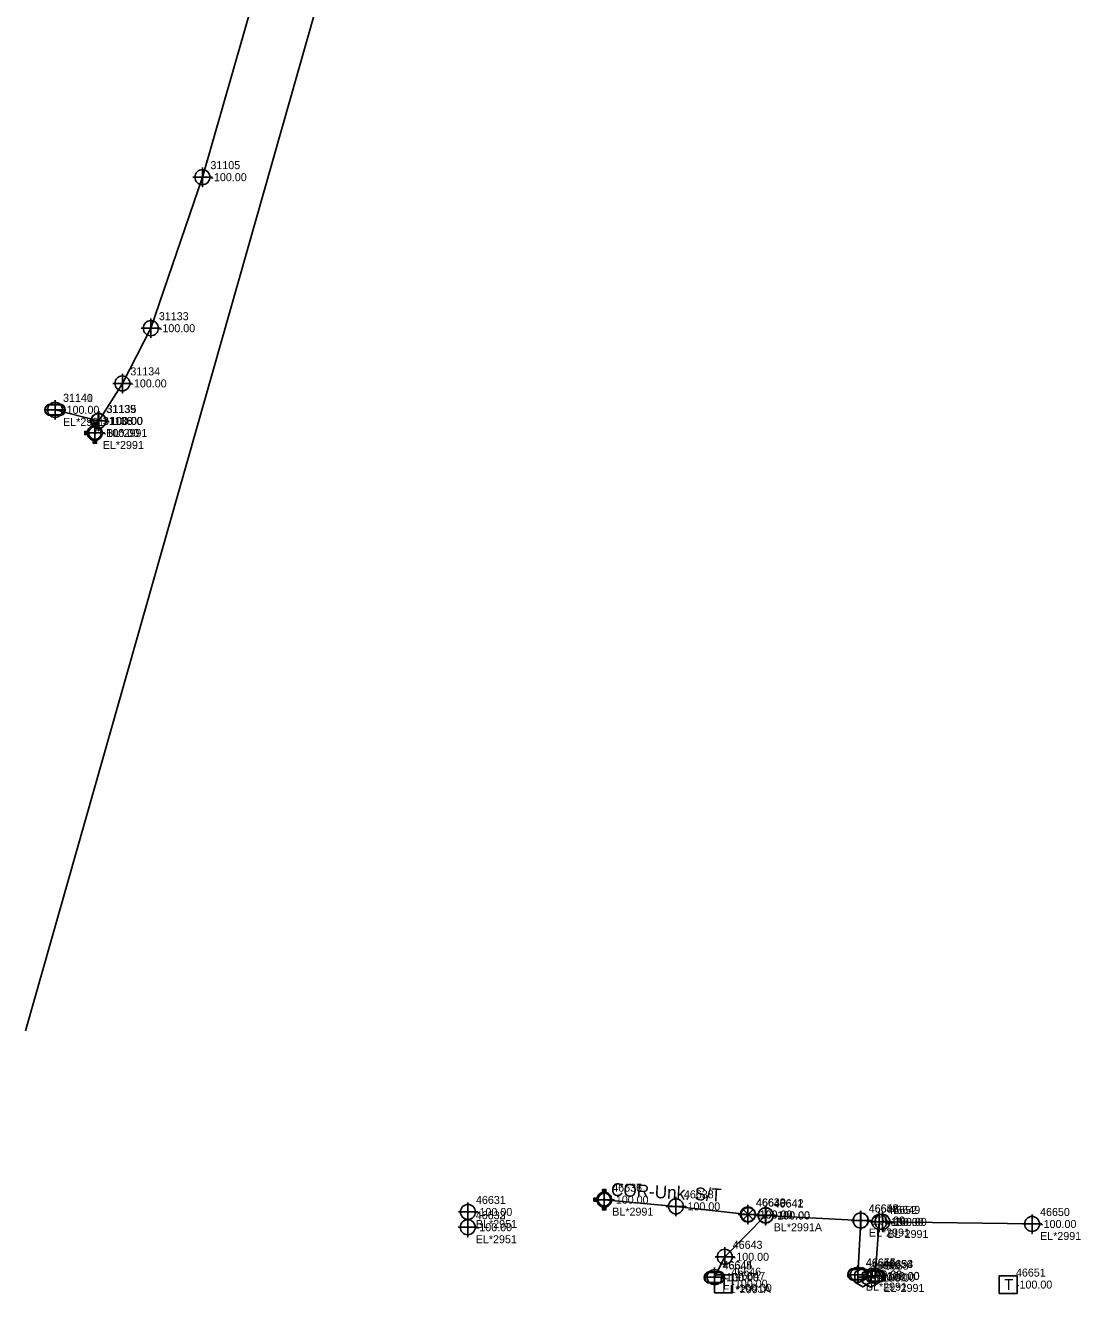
# Model space of a CAD drawing. Extents: x 2083698 to 2094313, y 743246 to 752873.
# Drawn here: x 2090055.9 to 2090385.5, y 743245.9 to 743642 of the extents above; entities that cross this region are included whole.
import ezdxf

# ---------------------------------------------------------------- set-up
doc = ezdxf.new("R2010")
doc.units = 0
for name, color, linetype in [('COGO Default Point Number', 7, 'Continuous'), ('Default Symbol Cogo Comment', 7, 'Continuous'), ('Exist Guardrail', 7, 'Continuous'), ('Exist Property Iron Pin Leader', 7, 'Continuous'), ('Exist Property Iron Pin Text', 7, 'Continuous'), ('Exist Property Line', 7, 'Continuous'), ('Exist Property Monument Cogo Elevation', 7, 'Continuous'), ('Exist Property Monument Cogo Number', 7, 'Continuous'), ('Exist Property Monument Leader', 7, 'Continuous'), ('Exist Property Monument Text', 7, 'Continuous'), ('Exist Right of Way Easement Line Leader', 7, 'Continuous'), ('Exist Right of Way Easement Line Text', 7, 'Continuous'), ('Exist Right of Way Line', 7, 'Continuous'), ('Exist Right of Way Monument CELL', 7, 'Continuous'), ('Exist Right of Way Monument Cogo Comment', 7, 'Continuous'), ('Exist Right of Way Monument Cogo Elevation', 7, 'Continuous'), ('Exist Right of Way Monument Cogo Number', 7, 'Continuous'), ('Exist Right of Way Width CELL', 7, 'Continuous'), ('Exist Roads EOP', 7, 'Continuous'), ('Exist Roads EOP Cogo Comment', 7, 'Continuous'), ('Exist Roads EOP Cogo Elevation', 7, 'Continuous'), ('Exist Roads EOP Leader', 7, 'Continuous'), ('Exist Roads EOP Text', 7, 'Continuous'), ('Exist Utilities Other Pole CELL', 7, 'Continuous'), ('Exist Utilities Power UG Cable SUE LOS B', 7, 'Continuous'), ('Exist Utilities Telephone UG Cable SUE LOS C', 7, 'Continuous'), ('Exist Utilities Water UG Line SUE LOS B', 7, 'Continuous'), ('Exist Utilities Water UG Line SUE LOS B Text', 7, 'Continuous'), ('Raster_Level_1', 7, 'Continuous')]:
    doc.layers.add(name, color=color, linetype=linetype)

msp = doc.modelspace()

# ---------------------------------------------------------------- linework, layer by layer
at = {"layer": 'COGO Default Point Number'}
for points in [[(2090111.23, 743597.63), (2090111.23, 743591.63), (2090111.23, 743594.63), (2090114.23, 743594.63), (2090108.23, 743594.63)], [(2090095.13, 743550.46), (2090095.13, 743544.46), (2090095.13, 743547.46), (2090098.13, 743547.46), (2090092.13, 743547.46)], [(2090086.23, 743533.22), (2090086.23, 743527.22), (2090086.23, 743530.22), (2090089.23, 743530.22), (2090083.23, 743530.22)], [(2090065.22, 743524.96), (2090065.22, 743518.96), (2090065.22, 743521.96), (2090068.22, 743521.96), (2090062.22, 743521.96)], [(2090078.71, 743521.48), (2090078.71, 743515.48), (2090078.71, 743518.48), (2090081.71, 743518.48), (2090075.71, 743518.48)], [(2090078.84, 743521.5), (2090078.84, 743515.5), (2090078.84, 743518.5), (2090081.84, 743518.5), (2090075.84, 743518.5)], [(2090077.62, 743517.74), (2090077.62, 743511.74), (2090077.62, 743514.74), (2090080.62, 743514.74), (2090074.62, 743514.74)], [(2090236.71, 743278.29), (2090236.71, 743272.29), (2090236.71, 743275.29), (2090239.71, 743275.29), (2090233.71, 743275.29)], [(2090259.09, 743276.2), (2090259.09, 743270.2), (2090259.09, 743273.2), (2090262.09, 743273.2), (2090256.09, 743273.2)], [(2090281.57, 743273.67), (2090281.57, 743267.67), (2090281.57, 743270.67), (2090284.57, 743270.67), (2090278.57, 743270.67)], [(2090287.09, 743273.34), (2090287.09, 743267.34), (2090287.09, 743270.34), (2090290.09, 743270.34), (2090284.09, 743270.34)], [(2090287.14, 743273.43), (2090287.14, 743267.43), (2090287.14, 743270.43), (2090290.14, 743270.43), (2090284.14, 743270.43)], [(2090316.77, 743271.79), (2090316.77, 743265.79), (2090316.77, 743268.79), (2090319.77, 743268.79), (2090313.77, 743268.79)], [(2090316.83, 743271.78), (2090316.83, 743265.78), (2090316.83, 743268.78), (2090319.83, 743268.78), (2090313.83, 743268.78)], [(2090322.61, 743271.33), (2090322.61, 743265.33), (2090322.61, 743268.33), (2090325.61, 743268.33), (2090319.61, 743268.33)], [(2090323.57, 743271.36), (2090323.57, 743265.36), (2090323.57, 743268.36), (2090326.57, 743268.36), (2090320.57, 743268.36)], [(2090370.3, 743270.7), (2090370.3, 743264.7), (2090370.3, 743267.7), (2090373.3, 743267.7), (2090367.3, 743267.7)], [(2090274.33, 743260.44), (2090274.33, 743254.44), (2090274.33, 743257.44), (2090277.33, 743257.44), (2090271.33, 743257.44)], [(2090271.17, 743254.09), (2090271.17, 743248.09), (2090271.17, 743251.09), (2090274.17, 743251.09), (2090268.17, 743251.09)], [(2090315.92, 743254.86), (2090315.92, 743248.86), (2090315.92, 743251.86), (2090318.92, 743251.86), (2090312.92, 743251.86)], [(2090321.36, 743254.48), (2090321.36, 743248.48), (2090321.36, 743251.48), (2090324.36, 743251.48), (2090318.36, 743251.48)]]:
    msp.add_lwpolyline(points, dxfattribs=at)
for centre in [(2090111.23, 743594.63), (2090095.13, 743547.46), (2090086.23, 743530.22), (2090065.22, 743521.96), (2090078.71, 743518.48), (2090078.84, 743518.5), (2090077.62, 743514.74), (2090236.71, 743275.29), (2090259.09, 743273.2), (2090281.57, 743270.67), (2090287.09, 743270.34), (2090287.14, 743270.43), (2090316.77, 743268.79), (2090316.83, 743268.78), (2090322.61, 743268.33), (2090323.57, 743268.36), (2090370.3, 743267.7), (2090274.33, 743257.44), (2090271.17, 743251.09), (2090315.92, 743251.86), (2090321.36, 743251.48)]:
    msp.add_circle(centre, 2.34, dxfattribs=at)
at = {"layer": 'Exist Guardrail'}
for p, q in [((2090065.21, 743521.97), (2090065.21, 743521.97)), ((2090271.13, 743251), (2090271.13, 743251)), ((2090315.91, 743251.94), (2090315.91, 743251.94)), ((2090321.31, 743251.43), (2090321.31, 743251.43))]:
    msp.add_line(p, q, dxfattribs=at)
for points in [[(2090063.17, 743523.67), (2090067.24, 743523.67)], [(2090063.17, 743523.53), (2090067.24, 743523.53)], [(2090067.24, 743520.41), (2090063.14, 743520.41)], [(2090067.24, 743520.27), (2090063.14, 743520.27)], [(2090313.88, 743253.64), (2090317.95, 743253.64)], [(2090313.88, 743253.5), (2090317.95, 743253.5)], [(2090273.17, 743249.44), (2090269.07, 743249.44)], [(2090273.17, 743249.3), (2090269.07, 743249.3)], [(2090269.09, 743252.7), (2090273.17, 743252.7)], [(2090269.09, 743252.56), (2090273.17, 743252.56)], [(2090317.95, 743250.38), (2090313.85, 743250.38)], [(2090317.95, 743250.24), (2090313.85, 743250.24)], [(2090323.35, 743249.87), (2090319.25, 743249.87)], [(2090323.35, 743249.73), (2090319.25, 743249.73)], [(2090319.27, 743253.13), (2090323.35, 743253.13)], [(2090319.27, 743253), (2090323.35, 743253)]]:
    msp.add_lwpolyline(points, dxfattribs=at)
for centre, radius, start, end in [((2090063.9, 743521.97), 1.86, 113.178, 245.9794), ((2090063.91, 743521.97), 1.73, 115.3009, 243.7824), ((2090066.5, 743521.97), 1.86, 293.6483, 66.3084), ((2090066.51, 743521.97), 1.73, 295.1272, 64.8728), ((2090314.61, 743251.93), 1.86, 113.178, 245.9794), ((2090314.62, 743251.93), 1.73, 115.3009, 243.7824), ((2090317.21, 743251.94), 1.86, 293.6483, 66.3084), ((2090317.22, 743251.94), 1.73, 295.1272, 64.8728), ((2090269.82, 743250.99), 1.86, 113.178, 245.9794), ((2090269.84, 743250.99), 1.73, 115.3009, 243.7824), ((2090272.42, 743251), 1.86, 293.6483, 66.3084), ((2090272.44, 743251), 1.73, 295.1272, 64.8728), ((2090320, 743251.43), 1.86, 113.178, 245.9794), ((2090320.01, 743251.43), 1.73, 115.3009, 243.7824), ((2090322.6, 743251.43), 1.86, 293.6483, 66.3084), ((2090322.61, 743251.43), 1.73, 295.1272, 64.8728)]:
    msp.add_arc(centre, radius, start, end, dxfattribs=at)
at = {"layer": 'Exist Property Iron Pin Text'}
for points in [[(2090194.15, 743274.45), (2090194.15, 743268.45), (2090194.15, 743271.45), (2090197.15, 743271.45), (2090191.15, 743271.45)], [(2090194.09, 743269.68), (2090194.09, 743263.68), (2090194.09, 743266.68), (2090197.09, 743266.68), (2090191.09, 743266.68)]]:
    msp.add_lwpolyline(points, dxfattribs=at)
for centre in [(2090194.15, 743271.45), (2090194.09, 743266.68)]:
    msp.add_circle(centre, 2.34, dxfattribs=at)
at = {"layer": 'Exist Right of Way Monument Cogo Number'}
for p, q in [((2090273.89, 743249.05), (2090273.89, 743249.05)), ((2090362.77, 743248.77), (2090362.77, 743248.77))]:
    msp.add_line(p, q, dxfattribs=at)
for points in [[(2090271.16, 743246.22), (2090276.76, 743246.22), (2090276.76, 743251.82), (2090271.16, 743251.82), (2090271.16, 743246.22)], [(2090360.05, 743245.94), (2090365.64, 743245.94), (2090365.64, 743251.54), (2090360.05, 743251.54), (2090360.05, 743245.94)]]:
    msp.add_lwpolyline(points, dxfattribs=at)
at = {"layer": 'Exist Roads EOP'}
msp.add_lwpolyline([(2090283.23, 743272.2), (2090280.08, 743269.05), (2090281.66, 743270.63), (2090283.23, 743269.05), (2090280.08, 743272.2)], dxfattribs=at)
msp.add_circle((2090281.66, 743270.63), 2.23, dxfattribs=at)
at = {"layer": 'Exist Roads EOP Cogo Elevation'}
for p, q in [((2090317.49, 743251.04), (2090317.49, 743251.04)), ((2090319.95, 743250.95), (2090319.95, 743250.95))]:
    msp.add_line(p, q, dxfattribs=at)
for points in [[(2090314.91, 743252.54), (2090314.91, 743249.56), (2090317.49, 743248.06), (2090320.07, 743249.55), (2090320.07, 743252.53), (2090317.5, 743254.02)], [(2090317.37, 743252.45), (2090317.37, 743249.47), (2090319.95, 743247.97), (2090322.53, 743249.46), (2090322.54, 743252.44), (2090319.96, 743253.93)]]:
    msp.add_lwpolyline(points, close=True, dxfattribs=at)
for points in [[(2090317.49, 743252.55), (2090317.49, 743249.53), (2090317.49, 743251.04), (2090319, 743251.04), (2090315.98, 743251.04)], [(2090319.95, 743252.46), (2090319.95, 743249.44), (2090319.95, 743250.95), (2090321.46, 743250.95), (2090318.44, 743250.95)]]:
    msp.add_lwpolyline(points, dxfattribs=at)
at = {"layer": 'Exist Utilities Power UG Cable SUE LOS B'}
msp.add_line((2090194.15, 743271.45), (2090194.09, 743266.68), dxfattribs=at)
at = {"layer": 'Exist Utilities Telephone UG Cable SUE LOS C'}
msp.add_lwpolyline([(2090055.95, 743328.01), (2090181.05, 743768.19)], dxfattribs=at)
at = {"layer": 'Exist Utilities Water UG Line SUE LOS B'}
for p, q in [((2090078.71, 743518.48), (2090065.22, 743521.96)), ((2090315.92, 743251.86), (2090316.83, 743268.78)), ((2090322.61, 743268.33), (2090321.36, 743251.48))]:
    msp.add_line(p, q, dxfattribs=at)
for points in [[(2090077.62, 743514.74), (2090078.84, 743518.5), (2090086.23, 743530.22), (2090095.13, 743547.46), (2090111.23, 743594.63), (2090130.24, 743660.77), (2090139.21, 743692.06), (2090141.44, 743700.08), (2090145.1, 743715), (2090159.96, 743770.39), (2090167.64, 743798.11), (2090182.74, 743854.16), (2090197.31, 743909.19), (2090206.68, 743946), (2090206.91, 743948.15), (2090215.68, 743985.96), (2090225.95, 744020.49), (2090237.61, 744059.58), (2090245.22, 744095.63), (2090249.68, 744136.2), (2090251.53, 744167.96), (2090251.93, 744202.82)], [(2090236.71, 743275.29), (2090259.09, 743273.2), (2090281.57, 743270.67), (2090287.09, 743270.34), (2090316.77, 743268.79), (2090323.57, 743268.36), (2090370.3, 743267.7)], [(2090287.14, 743270.43), (2090274.33, 743257.44), (2090271.17, 743251.09)]]:
    msp.add_lwpolyline(points, dxfattribs=at)
at = {"layer": 'Raster_Level_1'}
for p, q in [((2090077.67, 743514.72), (2090077.67, 743514.72)), ((2090236.71, 743275.29), (2090236.71, 743275.29))]:
    msp.add_line(p, q, dxfattribs=at)
for points in [[(2090075.75, 743515.23), (2090074.47, 743515.23), (2090074.47, 743514.21), (2090075.75, 743514.21)], [(2090077.15, 743516.63), (2090077.15, 743517.92), (2090078.18, 743517.92), (2090078.18, 743516.61)], [(2090077.15, 743512.81), (2090077.15, 743511.52), (2090078.18, 743511.52), (2090078.18, 743512.83)], [(2090236.2, 743277.2), (2090236.2, 743278.49), (2090237.22, 743278.49), (2090237.22, 743277.18)], [(2090234.8, 743275.8), (2090233.51, 743275.8), (2090233.51, 743274.78), (2090234.8, 743274.78)], [(2090236.2, 743273.38), (2090236.2, 743272.09), (2090237.22, 743272.09), (2090237.22, 743273.4)]]:
    msp.add_lwpolyline(points, dxfattribs=at)
for centre, radius in [((2090077.67, 743514.72), 1.98), ((2090077.67, 743514.72), 0.243), ((2090236.71, 743275.29), 1.98), ((2090236.71, 743275.29), 0.243)]:
    msp.add_circle(centre, radius, dxfattribs=at)

# ---------------------------------------------------------------- texts
at = {"layer": 'Default Symbol Cogo Comment'}
for p in [(2090067.71, 743520.72), (2090318.41, 743250.69), (2090273.63, 743249.75), (2090323.81, 743250.18)]:
    msp.add_text('-100.00', height=2.5, dxfattribs=at).set_placement(p)
at = {"layer": 'Exist Property Iron Pin Leader'}
for s, p in [('46631', (2090196.65, 743273.95)), ('46632', (2090196.59, 743269.18))]:
    msp.add_text(s, height=2.5, dxfattribs=at).set_placement(p)
at = {"layer": 'Exist Property Line'}
for p in [(2090113.73, 743593.38), (2090097.63, 743546.21), (2090088.73, 743528.97), (2090067.72, 743520.71), (2090081.21, 743517.23), (2090081.34, 743517.25), (2090080.12, 743513.49), (2090239.21, 743274.04), (2090261.59, 743271.95), (2090284.07, 743269.42), (2090289.59, 743269.09), (2090289.64, 743269.18), (2090319.27, 743267.54), (2090319.33, 743267.53), (2090325.11, 743267.08), (2090326.07, 743267.11), (2090372.8, 743266.45), (2090276.83, 743256.19), (2090273.67, 743249.84), (2090318.42, 743250.61), (2090323.86, 743250.23)]:
    msp.add_text('-100.00', height=2.5, dxfattribs=at).set_placement(p)
at = {"layer": 'Exist Property Monument Cogo Elevation'}
for p in [(2090196.59, 743265.43), (2090277.69, 743246.5)]:
    msp.add_text('-100.00', height=2.5, dxfattribs=at).set_placement(p)
at = {"layer": 'Exist Property Monument Cogo Number'}
for s, p in [('46633', (2090196.59, 743269.18)), ('46647', (2090277.69, 743250.25))]:
    msp.add_text(s, height=2.5, dxfattribs=at).set_placement(p)
at = {"layer": 'Exist Property Monument Leader'}
for s, p in [('BL*2951', (2090196.65, 743266.45)), ('EL*2951', (2090196.59, 743261.68))]:
    msp.add_text(s, height=2.5, dxfattribs=at).set_placement(p)
at = {"layer": 'Exist Property Monument Text'}
for p in [(2090196.65, 743270.2), (2090196.59, 743265.43)]:
    msp.add_text('-100.00', height=2.5, dxfattribs=at).set_placement(p)
at = {"layer": 'Exist Right of Way Easement Line Leader'}
for p in [(2090080.17, 743513.47), (2090239.21, 743274.04)]:
    msp.add_text('-100.00', height=2.5, dxfattribs=at).set_placement(p)
at = {"layer": 'Exist Right of Way Easement Line Text'}
for s, p in [('31138', (2090080.17, 743517.22)), ('46636', (2090239.21, 743277.79))]:
    msp.add_text(s, height=2.5, dxfattribs=at).set_placement(p)
at = {"layer": 'Exist Right of Way Line'}
for s, p in [('31105', (2090113.73, 743597.13)), ('31133', (2090097.63, 743549.96)), ('31134', (2090088.73, 743532.72)), ('31140', (2090067.72, 743524.46)), ('31139', (2090081.21, 743520.98)), ('31135', (2090081.34, 743521)), ('31136', (2090080.12, 743517.24)), ('46637', (2090239.21, 743277.79)), ('46638', (2090261.59, 743275.7)), ('46639', (2090284.07, 743273.17)), ('46641', (2090289.59, 743272.84)), ('46642', (2090289.64, 743272.93)), ('46648', (2090319.27, 743271.29)), ('46657', (2090319.33, 743271.28)), ('46652', (2090325.11, 743270.83)), ('46649', (2090326.07, 743270.86)), ('46650', (2090372.8, 743270.2)), ('46643', (2090276.83, 743259.94)), ('46644', (2090273.67, 743253.59)), ('46656', (2090318.42, 743254.36)), ('46653', (2090323.86, 743253.98))]:
    msp.add_text(s, height=2.5, dxfattribs=at).set_placement(p)
at = {"layer": 'Exist Right of Way Monument CELL'}
for p in [(2090319.99, 743249.79), (2090322.45, 743249.7)]:
    msp.add_text('-100.00', height=2.5, dxfattribs=at).set_placement(p)
at = {"layer": 'Exist Right of Way Monument Cogo Comment'}
for p in [(2090276.39, 743247.8), (2090365.27, 743247.52)]:
    msp.add_text('-100.00', height=2.5, dxfattribs=at).set_placement(p)
at = {"layer": 'Exist Right of Way Monument Cogo Elevation'}
for s, p in [('46646', (2090276.39, 743251.55)), ('46651', (2090365.27, 743251.27))]:
    msp.add_text(s, height=2.5, dxfattribs=at).set_placement(p)
at = {"layer": 'Exist Right of Way Monument Cogo Number'}
for p in [(2090272.76, 743247.33), (2090361.64, 743247.06)]:
    msp.add_text('T', height=3.42, dxfattribs=at).set_placement(p)
at = {"layer": 'Exist Right of Way Width CELL'}
for s, p in [('EL*2991', (2090067.72, 743516.96)), ('BL*2991', (2090081.21, 743513.48)), ('EL*2991', (2090080.12, 743509.74)), ('BL*2991', (2090239.21, 743270.29)), ('BL*2991A', (2090289.64, 743265.43)), ('EL*2991', (2090319.33, 743263.78)), ('BL*2991', (2090325.11, 743263.33)), ('EL*2991', (2090372.8, 743262.7)), ('BL*2991', (2090318.42, 743246.86)), ('EL*2991A', (2090273.67, 743246.09)), ('EL*2991', (2090323.86, 743246.48))]:
    msp.add_text(s, height=2.5, dxfattribs=at).set_placement(p)
at = {"layer": 'Exist Roads EOP Cogo Comment'}
for s, p in [('46659', (2090319.99, 743253.54)), ('46658', (2090322.45, 743253.45))]:
    msp.add_text(s, height=2.5, dxfattribs=at).set_placement(p)
at = {"layer": 'Exist Roads EOP Leader'}
msp.add_text('-100.00', height=2.5, dxfattribs=at).set_placement((2090284.16, 743269.38))
at = {"layer": 'Exist Roads EOP Text'}
msp.add_text('46640', height=2.5, dxfattribs=at).set_placement((2090284.16, 743273.13))
at = {"layer": 'Exist Utilities Other Pole CELL'}
for s, p in [('31141', (2090067.71, 743524.47)), ('46645', (2090273.63, 743253.5)), ('46655', (2090318.41, 743254.44)), ('46654', (2090323.81, 743253.93))]:
    msp.add_text(s, height=2.5, dxfattribs=at).set_placement(p)
at = {"layer": 'Exist Utilities Water UG Line SUE LOS B Text'}
msp.add_text('COR-Unk. S/T', height=4, rotation=357.006, dxfattribs=at).set_placement((2090238.74, 743276.52))

doc.saveas('drawing.dxf')
